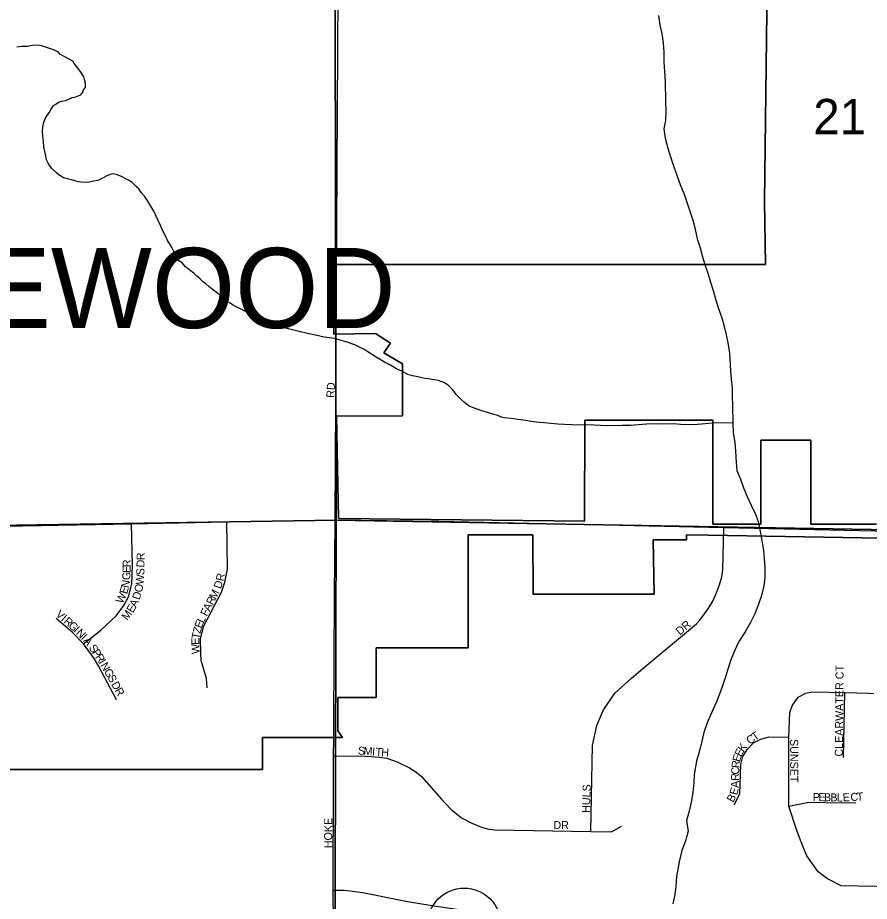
# Model space of a CAD drawing. Extents: x -209 to 4852, y 0 to 905.
# Drawn here: x 318.72 to 338.87, y 269.97 to 290.88 of the extents above; entities that cross this region are included whole.
import ezdxf

# ---------------------------------------------------------------- set-up
doc = ezdxf.new("R2010")
doc.units = 0
for name, color, linetype in [('GM_X_Airport_Location_Class_2', 7, 'Continuous'), ('GM_X_Airport_Location_Class_3', 7, 'Continuous'), ('GM_X_Corporation_Text', 7, 'Continuous'), ('GM_X_County_Road', 7, 'Continuous'), ('GM_X_Minor_River', 7, 'Continuous'), ('GM_X_Rail_Line', 7, 'Continuous'), ('GM_X_Township_Road_Text', 7, 'Continuous'), ('GM_X_US_Location', 7, 'Continuous'), ('SH_Text', 7, 'Continuous')]:
    doc.layers.add(name, color=color, linetype=linetype)

msp = doc.modelspace()

# ---------------------------------------------------------------- linework, layer by layer
at = {"layer": 'GM_X_Airport_Location_Class_2'}
for points in [[(326.197, 274.218), (326.213, 277.166), (326.232, 279), (326.328, 297.045)], [(306.104, 278.631), (309.088, 278.679), (312.38, 278.737), (314.558, 278.78), (318.401, 278.848), (321.413, 278.904), (323.667, 278.95), (326.212, 279)], [(320.27, 276.067), (320.687, 276.39), (321.048, 276.729), (321.229, 276.977), (321.335, 277.18), (321.417, 277.489), (321.432, 277.919), (321.413, 278.904)], [(323.198, 275.029), (323.186, 275.244), (323.061, 275.67), (323.046, 275.839), (323.044, 276.191), (323.123, 276.495), (323.538, 277.293), (323.62, 277.529), (323.68, 277.835), (323.667, 278.95)], [(326.212, 279), (326.232, 279), (328.682, 278.968), (332.244, 278.887), (335.43, 278.823), (339.711, 278.723), (341.884, 278.657), (343.035, 278.635), (343.133, 278.634)], [(332.282, 271.627), (332.319, 273.66), (332.422, 274.132), (332.57, 274.486), (332.85, 274.9), (333.24, 275.252), (333.557, 275.52), (334.78, 276.543), (334.858, 276.626), (335.057, 276.898), (335.164, 277.075), (335.241, 277.261), (335.323, 277.463), (335.381, 277.654), (335.404, 277.818), (335.43, 278.823)], [(321.056, 274.739), (320.638, 275.532), (320.522, 275.717), (320.27, 276.067), (320.011, 276.337), (319.63, 276.663)], [(340.676, 270.29), (338.206, 270.344), (337.882, 270.504), (337.66, 270.671), (337.388, 271.048), (337.295, 271.282), (337.159, 271.625), (336.967, 272.23), (336.968, 273.862), (336.988, 274.442), (337.043, 274.601), (337.186, 274.802), (337.367, 274.901), (337.523, 274.928), (338.289, 274.913), (338.856, 274.901), (338.977, 274.893)], [(338.258, 273.378), (338.289, 274.913)], [(326.195, 273.819), (326.197, 274.218)], [(326.191, 272.823), (326.193, 273.409), (326.195, 273.819)], [(335.669, 272.261), (335.808, 272.514), (335.83, 273.214), (335.878, 273.399), (335.975, 273.569), (336.129, 273.722), (336.298, 273.811), (336.492, 273.867), (336.968, 273.862)], [(326.193, 273.409), (326.822, 273.413), (327.076, 273.405), (327.279, 273.384), (327.448, 273.363), (327.694, 273.278), (327.99, 273.134), (328.136, 273.042), (328.269, 272.931), (328.738, 272.402), (328.963, 272.152), (329.218, 271.949), (329.462, 271.822), (329.692, 271.729), (329.862, 271.678), (330.011, 271.664), (332.282, 271.627), (332.765, 271.619), (333.002, 271.754)], [(326.183, 270.232), (326.191, 272.823)], [(336.967, 272.23), (337.436, 272.317), (338.226, 272.306), (338.546, 272.312)], [(326.181, 268.939), (326.187, 269.476), (326.183, 270.232)]]:
    msp.add_lwpolyline(points, dxfattribs=at)
at = {"layer": 'GM_X_County_Road'}
for points in [[(333.884, 290.933), (333.911, 290.704), (333.961, 290.506), (333.987, 290.278), (334.007, 290.072), (334.003, 289.829), (334.022, 289.608), (334.041, 289.365), (334.048, 288.909), (334.052, 288.673), (334.048, 288.445), (334.007, 288.248), (334.034, 288.028), (334.098, 287.791), (334.163, 287.592), (334.243, 287.355), (334.322, 287.134), (334.395, 286.935), (334.49, 286.705), (334.569, 286.468), (334.627, 286.277), (334.699, 286.063), (334.749, 285.873), (334.799, 285.651), (334.863, 285.437), (334.921, 285.224), (334.986, 285.017), (335.058, 284.811), (335.108, 284.62), (335.173, 284.429), (335.238, 284.2), (335.303, 284.001), (335.375, 283.78), (335.432, 283.574), (335.482, 283.375), (335.531, 283.146), (335.558, 282.933), (335.582, 282.522), (335.601, 282.325), (335.62, 282.111), (335.625, 281.921), (335.629, 281.701), (335.637, 281.29), (335.649, 281.055), (335.683, 280.834), (335.702, 280.628), (335.72, 280.354), (335.733, 280.164), (335.82, 279.965), (335.893, 279.759), (335.98, 279.552), (336.076, 279.345), (336.171, 279.154), (336.236, 278.963), (336.278, 278.764), (336.321, 278.558), (336.361, 278.276), (336.381, 278.086), (336.393, 277.873), (336.396, 277.638), (336.37, 277.44), (336.321, 277.213), (336.249, 277.002), (336.162, 276.775), (336.06, 276.572), (335.928, 276.354), (335.78, 276.121), (335.685, 275.917), (335.591, 275.691), (335.527, 275.494), (335.463, 275.283), (335.391, 275.071), (335.327, 274.875), (335.248, 274.678), (335.138, 274.437)], [(322.221, 285.704), (322.133, 285.873), (322.097, 285.965), (321.936, 286.302), (321.87, 286.425), (321.796, 286.54), (321.715, 286.656), (321.641, 286.748), (321.581, 286.833), (321.529, 286.879), (321.425, 286.98), (321.357, 287.027), (321.259, 287.074), (321.169, 287.121), (321.071, 287.161), (321.003, 287.178), (320.95, 287.186), (320.843, 287.15), (320.736, 287.091), (320.613, 287.032), (320.507, 287.012), (320.377, 286.983), (320.21, 286.986), (320.157, 286.995), (320.067, 287.019), (319.991, 287.044), (319.915, 287.06), (319.863, 287.076), (319.802, 287.093), (319.75, 287.124), (319.69, 287.163), (319.637, 287.21), (319.518, 287.318), (319.473, 287.372), (319.437, 287.441), (319.4, 287.518), (319.379, 287.609), (319.358, 287.716), (319.337, 287.823), (319.325, 287.952), (319.312, 288.074), (319.306, 288.196), (319.308, 288.28), (319.316, 288.34), (319.333, 288.401), (319.365, 288.492), (319.466, 288.642), (319.506, 288.717), (319.56, 288.8), (319.622, 288.837), (319.699, 288.888), (319.752, 288.903), (319.859, 288.924), (320.004, 288.989), (320.065, 289.004), (320.149, 289.032), (320.21, 289.054), (320.257, 289.122), (320.273, 289.175), (320.32, 289.227), (320.322, 289.333), (320.3, 289.417), (320.279, 289.479), (320.198, 289.617), (320.049, 289.794), (320.02, 289.856), (319.712, 290.021), (319.675, 290.075), (319.562, 290.122), (319.351, 290.195), (319.283, 290.211), (319.23, 290.22), (319.154, 290.229), (319.055, 290.223), (318.941, 290.202), (318.819, 290.196), (318.697, 290.183)], [(335.637, 281.29), (335.251, 281.295), (334.719, 281.252), (334.4, 281.257), (334.234, 281.268), (333.937, 281.266), (333.77, 281.269), (333.596, 281.264), (333.216, 281.233), (333.018, 281.229), (332.661, 281.228), (332.358, 281.241), (331.819, 281.251), (331.5, 281.265), (331.25, 281.284), (331.061, 281.303), (330.856, 281.329), (330.743, 281.354), (330.561, 281.373), (330.447, 281.39), (330.311, 281.408), (330.228, 281.417), (330.167, 281.433), (330.077, 281.465), (329.963, 281.498), (329.835, 281.538), (329.699, 281.578), (329.586, 281.618), (329.481, 281.658), (329.405, 281.69), (329.345, 281.729), (329.278, 281.784), (329.211, 281.846), (329.136, 281.915), (329.092, 281.969), (329.055, 282.023), (329.01, 282.077), (328.906, 282.186), (328.801, 282.248), (328.733, 282.272), (328.672, 282.296), (328.582, 282.313), (328.476, 282.33), (328.347, 282.348), (328.143, 282.39), (328.059, 282.406), (327.946, 282.439), (327.826, 282.509), (327.683, 282.573), (327.503, 282.675), (327.397, 282.73), (327.315, 282.777), (327.225, 282.832), (326.999, 282.973), (326.909, 283.035), (326.804, 283.083), (326.691, 283.138), (326.488, 283.21), (326.367, 283.242), (326.216, 283.291), (325.966, 283.326), (325.762, 283.367), (325.573, 283.409), (325.376, 283.458), (325.127, 283.516), (324.87, 283.589), (324.674, 283.661), (324.613, 283.684), (324.553, 283.716), (324.478, 283.755), (324.388, 283.803), (324.192, 283.897), (324.094, 283.937), (324.019, 283.976), (323.936, 284.016), (323.869, 284.047), (323.801, 284.087), (323.741, 284.126), (323.688, 284.157), (323.636, 284.204), (323.569, 284.258), (323.494, 284.32), (323.412, 284.39), (323.322, 284.46), (323.24, 284.522), (323.165, 284.585), (323.09, 284.639), (323.023, 284.709), (322.956, 284.763), (322.881, 284.833), (322.799, 284.903), (322.679, 284.996), (322.612, 285.081), (322.529, 285.128), (322.485, 285.205), (322.449, 285.274), (322.412, 285.351), (322.361, 285.443), (322.309, 285.535), (322.265, 285.612), (322.221, 285.704)], [(335.138, 274.437), (335.035, 274.196), (334.956, 273.969), (334.907, 273.765), (334.85, 273.538), (334.777, 273.288), (334.727, 272.977), (334.716, 272.788), (334.689, 272.552), (334.655, 272.317), (334.606, 272.105), (334.542, 271.886), (334.583, 271.635), (334.519, 271.408), (334.432, 271.174), (334.367, 270.909), (334.308, 270.56), (334.289, 270.325), (334.263, 270.135), (334.221, 269.916)]]:
    msp.add_lwpolyline(points, dxfattribs=at)
at = {"layer": 'GM_X_Minor_River'}
for points in [[(306.169, 298.948), (326.211, 298.849), (326.25, 278.99), (306.048, 278.677)], [(326.211, 298.849), (346.745, 298.733), (346.598, 278.641), (326.25, 278.99)], [(306.048, 278.677), (326.25, 278.99), (326.2, 258.803), (306.215, 258.387)], [(326.25, 278.99), (346.598, 278.641), (346.459, 258.607), (326.2, 258.803)]]:
    msp.add_lwpolyline(points, close=True, dxfattribs=at)
at = {"layer": 'GM_X_Rail_Line'}
msp.add_lwpolyline([(329.637, 269.407), (329.645, 269.731), (329.377, 269.745), (328.621, 269.853), (327.94, 269.959), (326.886, 270.172), (326.446, 270.231), (326.183, 270.232)], dxfattribs=at)
at = {"layer": 'GM_X_US_Location'}
for points in [[(336.474, 293.593), (336.387, 286.536), (336.413, 285.04), (326.194, 285.042), (326.194, 283.396), (327.184, 283.412), (327.54, 283.18), (327.377, 282.948), (327.826, 282.688), (327.826, 281.458), (326.257, 281.452), (326.305, 279.034), (332.126, 278.966), (332.133, 281.362), (335.163, 281.361), (335.164, 278.9), (336.3, 278.9), (336.3, 280.888), (337.481, 280.887), (337.482, 278.899), (339.042, 278.898)], [(339.042, 278.898), (337.482, 278.899), (337.481, 280.887), (336.3, 280.888), (336.3, 278.9), (335.164, 278.9), (335.163, 281.361), (332.133, 281.362), (332.126, 278.966), (326.305, 279.034), (326.257, 281.452), (327.826, 281.458), (327.826, 282.688), (327.377, 282.948), (327.54, 283.18), (327.184, 283.412), (326.194, 283.396), (326.194, 285.042), (336.413, 285.04), (336.387, 286.536), (336.474, 293.593)], [(339.042, 278.898), (337.482, 278.899), (337.481, 280.887), (336.3, 280.888), (336.3, 278.9), (335.164, 278.9), (335.163, 281.361), (332.133, 281.362), (332.126, 278.966), (326.305, 279.034), (326.257, 281.452), (327.826, 281.458), (327.826, 282.688), (327.377, 282.948), (327.54, 283.18), (327.184, 283.412), (326.194, 283.396), (326.194, 285.042), (336.413, 285.04), (336.387, 286.536), (336.474, 293.593)], [(343.256, 278.494), (335.058, 278.641), (334.543, 278.642), (334.543, 278.528), (333.755, 278.528), (333.778, 277.241), (330.911, 277.242), (330.91, 278.643), (329.376, 278.643), (329.377, 275.973), (327.199, 275.974), (327.199, 274.8), (326.292, 274.8), (326.292, 274.005), (326.403, 273.852), (324.51, 273.852), (324.51, 273.095), (312.768, 273.094)], [(312.768, 273.094), (324.51, 273.095), (324.51, 273.852), (326.403, 273.852), (326.292, 274.005), (326.292, 274.8), (327.199, 274.8), (327.199, 275.974), (329.377, 275.973), (329.376, 278.643), (330.91, 278.643), (330.911, 277.242), (333.778, 277.241), (333.755, 278.528), (334.543, 278.528), (334.543, 278.642), (335.058, 278.641), (343.256, 278.494)], [(312.768, 273.094), (324.51, 273.095), (324.51, 273.852), (326.403, 273.852), (326.292, 274.005), (326.292, 274.8), (327.199, 274.8), (327.199, 275.974), (329.377, 275.973), (329.376, 278.643), (330.91, 278.643), (330.911, 277.242), (333.778, 277.241), (333.755, 278.528), (334.543, 278.528), (334.543, 278.642), (335.058, 278.641), (343.256, 278.494)]]:
    msp.add_lwpolyline(points, dxfattribs=at)
at = {"layer": 'SH_Text'}
msp.add_circle((329.283, 269.416), 0.871, dxfattribs=at)

# ---------------------------------------------------------------- texts
at = {"layer": 'GM_X_Airport_Location_Class_3'}
for s, height, rotation, p in [('RD', 0.1894, 86.989, (326.208, 281.883)), ('R', 0.189, 89.8395, (321.717, 278.043)), ('E', 0.189, 87.983, (321.385, 277.74)), ('R', 0.189, 89.2576, (321.39, 277.878)), ('D', 0.189, 89.227, (321.715, 277.874)), ('G', 0.189, 87.8535, (321.379, 277.573)), ('W', 0.189, 86.2603, (321.695, 277.464)), ('S', 0.189, 87.9968, (321.709, 277.687)), ('R', 0.189, 78.3108, (323.586, 277.538)), ('E', 0.189, 74.6166, (321.304, 277.234)), ('N', 0.189, 79.0573, (321.343, 277.378)), ('O', 0.189, 77.1231, (321.653, 277.269)), ('D', 0.189, 70.5887, (323.523, 277.353)), ('W', 0.189, 63.8636, (321.195, 277.003)), ('D', 0.189, 72.9115, (321.6, 277.095)), ('M', 0.189, 62.6936, (323.401, 277.104)), ('E', 0.189, 59.0609, (321.439, 276.785)), ('A', 0.189, 64.3217, (321.516, 276.916)), ('R', 0.189, 62.708, (323.332, 276.97)), ('V', 0.189, 318.4645, (319.601, 276.741)), ('M', 0.189, 53.7276, (321.31, 276.608)), ('F', 0.189, 62.6892, (323.194, 276.704)), ('A', 0.189, 62.6894, (323.255, 276.822)), ('I', 0.189, 318.4631, (319.726, 276.631)), ('R', 0.189, 318.4645, (319.788, 276.576)), ('E', 0.189, 70.0099, (323.069, 276.42)), ('L', 0.189, 63.7894, (323.113, 276.541)), ('DR', 0.1894, 40.6039, (334.387, 276.259)), ('G', 0.189, 318.0924, (319.9, 276.476)), ('I', 0.189, 316.3912, (320.023, 276.366)), ('N', 0.189, 314.9845, (320.083, 276.31)), ('Z', 0.189, 75.586, (323.038, 276.296)), ('I', 0.189, 314.691, (320.2, 276.192)), ('A', 0.189, 309.4586, (320.256, 276.136)), ('E', 0.189, 90.683, (323.016, 276.045)), ('T', 0.189, 79.424, (323.014, 276.168)), ('S', 0.189, 305.4106, (320.389, 275.97)), ('W', 0.189, 92.3545, (323.025, 275.83)), ('P', 0.189, 305.3121, (320.466, 275.861)), ('R', 0.189, 303.259, (320.542, 275.754)), ('I', 0.189, 301.7736, (320.624, 275.629)), ('N', 0.189, 300.0865, (320.667, 275.56)), ('CLEARWATER CT', 0.18939, 89.5063, (338.242, 273.398)), ('G', 0.189, 299.4982, (320.75, 275.416)), ('S', 0.189, 299.4738, (320.832, 275.271)), ('D', 0.189, 299.4701, (320.922, 275.111)), ('R', 0.189, 299.4557, (321.004, 274.966)), ('C', 0.189, 35.2864, (336.04, 273.677)), ('T', 0.189, 34.9025, (336.162, 273.763)), ('K', 0.189, 54.3277, (335.892, 273.492)), ('SUNSET', 0.1894, 270, (336.996, 273.815)), ('S', 0.189, 355.8716, (326.763, 273.45)), ('M', 0.189, 355.8625, (326.896, 273.441)), ('I', 0.189, 355.8427, (327.096, 273.426)), ('T', 0.189, 355.8728, (327.179, 273.42)), ('H', 0.189, 356.694, (327.315, 273.41)), ('E', 0.189, 74.7113, (335.806, 273.26)), ('E', 0.189, 63.9481, (335.838, 273.38)), ('R', 0.189, 84.2338, (335.793, 273.119)), ('C', 0.189, 88.1406, (335.788, 272.972)), ('R', 0.189, 88.1539, (335.783, 272.823)), ('HULS', 0.1894, 88.4036, (332.258, 272.066)), ('E', 0.189, 74.5375, (335.738, 272.476)), ('A', 0.189, 89.227, (335.781, 272.657)), ('B', 0.189, 60.969, (335.647, 272.3)), ('P', 0.189, 358.6614, (337.528, 272.35)), ('E', 0.189, 358.6879, (337.662, 272.347)), ('B', 0.189, 358.6644, (337.795, 272.344)), ('B', 0.189, 358.6635, (337.945, 272.341)), ('L', 0.189, 359.6443, (338.098, 272.337)), ('E', 0.189, 2.7035, (338.243, 272.337)), ('C', 0.189, 3.4848, (338.429, 272.346)), ('T', 0.189, 3.4799, (338.578, 272.355)), ('HOKE', 0.1894, 90, (326.158, 271.231)), ('DR', 0.1894, 0, (331.394, 271.684))]:
    msp.add_text(s, height=height, rotation=rotation, dxfattribs=at).set_placement(p)
at = {"layer": 'GM_X_Corporation_Text'}
msp.add_text('ENGLEWOOD', height=1.8939, rotation=0, dxfattribs=at).set_placement((310.915, 283.539))
at = {"layer": 'GM_X_Township_Road_Text'}
msp.add_text('21', height=0.8371, rotation=0, dxfattribs=at).set_placement((337.544, 288.122))

doc.saveas('drawing.dxf')
